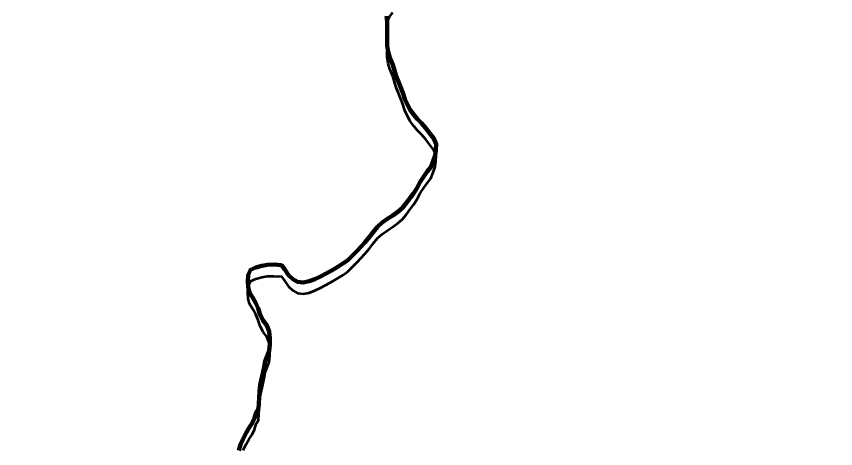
# Model space of a CAD drawing. Extents: x -1643653 to 4543381, y 1624270 to 13878484.
# Drawn here: x 738308 to 740190, y 8965537 to 8966529 of the extents above; entities that cross this region are included whole.
import ezdxf

# ---------------------------------------------------------------- set-up
doc = ezdxf.new("R2010")
doc.units = 0
doc.header["$LTSCALE"] = 200
for name, color, linetype, lineweight in [('24', 7, 'Continuous', 25), ('53', 7, 'Continuous', 106), ('59', 7, 'Continuous', 53), ('60', 7, 'Continuous', 13), ('9', 7, 'Continuous', 90)]:
    doc.layers.add(name, color=color, linetype=linetype, lineweight=lineweight)

msp = doc.modelspace()

# ---------------------------------------------------------------- linework, layer by layer
at = {"layer": '24', "lineweight": 53}
for points in [[(739158.1, 8966530), (739159.4, 8966517.4), (739159.7, 8966501.9), (739159.6, 8966488.5), (739159.6, 8966475.8), (739159.8, 8966461.7), (739161.8, 8966447.6), (739165.8, 8966434.4), (739172.5, 8966418), (739176.8, 8966405.2), (739180.7, 8966392.1), (739185.8, 8966379.3), (739190.3, 8966367.7), (739195.8, 8966353.6), (739200.5, 8966339.5), (739206, 8966326.4), (739212.5, 8966314.9)], [(739212.5, 8966314.9), (739221.2, 8966303.3), (739229.4, 8966293.7), (739238.7, 8966284), (739248.2, 8966272.7), (739257.8, 8966260.7), (739267.2, 8966248.6), (739271.9, 8966236.2), (739271.7, 8966223.1), (739269.6, 8966210.1), (739265.5, 8966197.1), (739259.7, 8966183.4), (739251.7, 8966172.8), (739243.5, 8966161.9), (739235.5, 8966149.4), (739228.5, 8966135.9), (739219.9, 8966122.7), (739212.2, 8966112.6), (739203.3, 8966100.1), (739194.2, 8966089), (739184.2, 8966080.5), (739173, 8966072.4), (739161.1, 8966064.8), (739147.8, 8966055.7), (739137.4, 8966046.1), (739127.2, 8966033.7), (739118.7, 8966022.8), (739108.3, 8966010.4), (739099.8, 8966000.7), (739090.7, 8965990.6), (739081.8, 8965981.7), (739068.4, 8965968.8), (739057.5, 8965961.5), (739046.3, 8965954.5), (739034.9, 8965947), (739019.6, 8965939.2), (739005.3, 8965931.5)], [(739005.3, 8965931.5), (738993.5, 8965925.7), (738980.6, 8965921), (738966.6, 8965918), (738953.9, 8965919.7), (738942.8, 8965926.2), (738932.8, 8965935.4), (738924.7, 8965947.7), (738916.9, 8965957.7), (738899.6, 8965959.3), (738885.1, 8965958.9), (738871.5, 8965956.5), (738857.8, 8965952.8), (738845.7, 8965947.2), (738840.1, 8965935.1), (738840, 8965921.4), (738840.2, 8965908), (738843.6, 8965895.1), (738851.5, 8965882.9), (738858, 8965870.6), (738863, 8965858.1), (738868.1, 8965843.9), (738874.6, 8965831.2), (738882.9, 8965819.4), (738888.6, 8965805.6), (738890.4, 8965789.8), (738890.2, 8965775.9), (738888.7, 8965761.5), (738884.4, 8965749.3), (738879.3, 8965737.4), (738877.1, 8965724.5), (738874.1, 8965709.8), (738870.9, 8965696.6), (738868, 8965682.8), (738866.3, 8965667.7), (738865.5, 8965653.5), (738863.8, 8965629.1), (738863.8, 8965628.4), (738858.8, 8965619.8), (738855, 8965606.6), (738849.3, 8965594.9), (738841.6, 8965583.7), (738835.7, 8965572.7), (738829.1, 8965559.3), (738822.9, 8965546.1), (738818.7, 8965532.6)]]:
    msp.add_lwpolyline(points, dxfattribs=at)
at = {"layer": '53'}
for points in [[(739158.1, 8966530), (739159.4, 8966517.4), (739159.7, 8966501.9), (739159.6, 8966488.5), (739159.6, 8966475.8), (739159.8, 8966461.7), (739161.8, 8966447.6), (739165.8, 8966434.4), (739172.5, 8966418), (739176.8, 8966405.2), (739180.7, 8966392.1), (739185.8, 8966379.3), (739190.3, 8966367.7), (739195.8, 8966353.6), (739200.5, 8966339.5), (739206, 8966326.4), (739212.5, 8966314.9)], [(739212.5, 8966314.9), (739221.2, 8966303.3), (739229.4, 8966293.7), (739238.7, 8966284), (739248.2, 8966272.7), (739257.8, 8966260.7), (739267.2, 8966248.6), (739271.9, 8966236.2), (739271.7, 8966223.1), (739269.6, 8966210.1), (739265.5, 8966197.1), (739259.7, 8966183.4), (739251.7, 8966172.8), (739243.5, 8966161.9), (739235.5, 8966149.4), (739228.5, 8966135.9), (739219.9, 8966122.7), (739212.2, 8966112.6), (739203.3, 8966100.1), (739194.2, 8966089), (739184.2, 8966080.5), (739173, 8966072.4), (739161.1, 8966064.8), (739147.8, 8966055.7), (739137.4, 8966046.1), (739127.2, 8966033.7), (739118.7, 8966022.8), (739108.3, 8966010.4), (739099.8, 8966000.7), (739090.7, 8965990.6), (739081.8, 8965981.7), (739068.4, 8965968.8), (739057.5, 8965961.5), (739046.3, 8965954.5), (739034.9, 8965947), (739019.6, 8965939.2), (739005.3, 8965931.5)], [(739005.3, 8965931.5), (738993.5, 8965925.7), (738980.6, 8965921), (738966.6, 8965918), (738953.9, 8965919.7), (738942.8, 8965926.2), (738932.8, 8965935.4), (738924.7, 8965947.7), (738916.9, 8965957.7), (738899.6, 8965959.3), (738885.1, 8965958.9), (738871.5, 8965956.5), (738857.8, 8965952.8), (738845.7, 8965947.2), (738840.1, 8965935.1), (738840, 8965921.4), (738840.2, 8965908), (738843.6, 8965895.1), (738851.5, 8965882.9), (738858, 8965870.6), (738863, 8965858.1), (738868.1, 8965843.9), (738874.6, 8965831.2), (738882.9, 8965819.4), (738888.6, 8965805.6), (738890.4, 8965789.8), (738890.2, 8965775.9), (738888.7, 8965761.5), (738884.4, 8965749.3), (738879.3, 8965737.4), (738877.1, 8965724.5), (738874.1, 8965709.8), (738870.9, 8965696.6), (738868, 8965682.8), (738866.3, 8965667.7), (738865.5, 8965653.5), (738863.8, 8965629.1), (738863.8, 8965628.4), (738858.8, 8965619.8), (738855, 8965606.6), (738849.3, 8965594.9), (738841.6, 8965583.7), (738835.7, 8965572.7), (738829.1, 8965559.3), (738822.9, 8965546.1), (738818.7, 8965532.6)]]:
    msp.add_lwpolyline(points, dxfattribs=at)
at = {"layer": '59'}
for points in [[(739212.5, 8966288.7), (739206, 8966300.3), (739200.5, 8966313.3), (739195.8, 8966327.4), (739190.3, 8966341.5), (739185.8, 8966353.2), (739180.7, 8966366), (739176.8, 8966379), (739172.5, 8966391.8), (739165.8, 8966408.2), (739161.8, 8966421.5), (739159.8, 8966435.6), (739159.6, 8966449.6), (739159.6, 8966462.3), (739159.7, 8966475.8), (739159.4, 8966491.2), (739158.1, 8966503.8), (739158.5, 8966516.8), (739164.8, 8966528.2), (739172.9, 8966538)], [(739158.1, 8966530), (739159.4, 8966517.4), (739159.7, 8966501.9), (739159.6, 8966488.5), (739159.6, 8966475.8), (739159.8, 8966461.7), (739161.8, 8966447.6), (739165.8, 8966434.4), (739172.5, 8966418), (739176.8, 8966405.2), (739180.7, 8966392.1), (739185.8, 8966379.3), (739190.3, 8966367.7), (739195.8, 8966353.6), (739200.5, 8966339.5), (739206, 8966326.4), (739212.5, 8966314.9)], [(739212.5, 8966314.9), (739221.2, 8966303.3), (739229.4, 8966293.7), (739238.7, 8966284), (739248.2, 8966272.7), (739257.8, 8966260.7), (739267.2, 8966248.6), (739271.9, 8966236.2), (739271.7, 8966223.1), (739269.6, 8966210.1), (739265.5, 8966197.1), (739259.7, 8966183.4), (739251.7, 8966172.8), (739243.5, 8966161.9), (739235.5, 8966149.4), (739228.5, 8966135.9), (739219.9, 8966122.7), (739212.2, 8966112.6), (739203.3, 8966100.1), (739194.2, 8966089), (739184.2, 8966080.5), (739173, 8966072.4), (739161.1, 8966064.8), (739147.8, 8966055.7), (739137.4, 8966046.1), (739127.2, 8966033.7), (739118.7, 8966022.8), (739108.3, 8966010.4), (739099.8, 8966000.7), (739090.7, 8965990.6), (739081.8, 8965981.7), (739068.4, 8965968.8), (739057.5, 8965961.5), (739046.3, 8965954.5), (739034.9, 8965947), (739019.6, 8965939.2), (739005.3, 8965931.5)], [(739005.3, 8965905.3), (739019.6, 8965913.1), (739034.9, 8965920.9), (739046.3, 8965928.3), (739057.5, 8965935.3), (739068.4, 8965942.6), (739081.8, 8965955.5), (739090.7, 8965964.5), (739099.8, 8965974.6), (739108.3, 8965984.2), (739118.7, 8965996.6), (739127.2, 8966007.6), (739137.4, 8966020), (739147.8, 8966029.5), (739161.1, 8966038.7), (739173, 8966046.2), (739184.2, 8966054.4), (739194.2, 8966062.9), (739203.3, 8966073.9), (739212.2, 8966086.4), (739219.9, 8966096.5), (739228.5, 8966109.8), (739235.5, 8966123.2), (739243.5, 8966135.8), (739251.7, 8966146.7), (739259.7, 8966157.2), (739265.5, 8966170.9), (739269.6, 8966184), (739271.7, 8966197), (739271.9, 8966210), (739267.2, 8966222.5), (739257.8, 8966234.5), (739248.2, 8966246.5), (739238.7, 8966257.8), (739229.4, 8966267.6), (739221.2, 8966277.2), (739212.5, 8966288.7)], [(739005.3, 8965931.5), (738993.5, 8965925.7), (738980.6, 8965921), (738966.6, 8965918), (738953.9, 8965919.7), (738942.8, 8965926.2), (738932.8, 8965935.4), (738924.7, 8965947.7), (738916.9, 8965957.7), (738899.6, 8965959.3), (738885.1, 8965958.9), (738871.5, 8965956.5), (738857.8, 8965952.8), (738845.7, 8965947.2), (738840.1, 8965935.1), (738840, 8965921.4), (738840.2, 8965908), (738843.6, 8965895.1), (738851.5, 8965882.9), (738858, 8965870.6), (738863, 8965858.1), (738868.1, 8965843.9), (738874.6, 8965831.2), (738882.9, 8965819.4), (738888.6, 8965805.6), (738890.4, 8965789.8), (738890.2, 8965775.9), (738888.7, 8965761.5), (738884.4, 8965749.3), (738879.3, 8965737.4), (738877.1, 8965724.5), (738874.1, 8965709.8), (738870.9, 8965696.6), (738868, 8965682.8), (738866.3, 8965667.7), (738865.5, 8965653.5), (738863.8, 8965629.1), (738863.8, 8965628.4), (738858.8, 8965619.8), (738855, 8965606.6), (738849.3, 8965594.9), (738841.6, 8965583.7), (738835.7, 8965572.7), (738829.1, 8965559.3), (738822.9, 8965546.1), (738818.7, 8965532.6)], [(738829.1, 8965533.1), (738835.7, 8965546.5), (738841.6, 8965557.5), (738849.3, 8965568.8), (738855, 8965580.4), (738858.8, 8965593.6), (738863.8, 8965602.2), (738863.8, 8965602.9), (738865.5, 8965627.3), (738866.3, 8965641.5), (738868, 8965656.6), (738870.9, 8965670.4), (738874.1, 8965683.7), (738877.1, 8965698.3), (738879.3, 8965711.2), (738884.4, 8965723.2), (738888.7, 8965735.4), (738890.2, 8965749.8), (738890.4, 8965763.6), (738888.6, 8965779.4), (738882.9, 8965793.3), (738874.6, 8965805.1), (738868.1, 8965817.8), (738863, 8965832), (738858, 8965844.4), (738851.5, 8965856.8), (738843.6, 8965868.9), (738840.2, 8965881.8), (738840, 8965895.2), (738840.1, 8965908.9), (738845.7, 8965921), (738857.8, 8965926.6), (738871.5, 8965930.4), (738885.1, 8965932.7), (738899.6, 8965933.1), (738916.9, 8965931.6), (738924.7, 8965921.5), (738932.8, 8965909.3), (738942.8, 8965900), (738953.9, 8965893.5), (738966.6, 8965891.8), (738980.6, 8965894.8), (738993.5, 8965899.6), (739005.3, 8965905.3)]]:
    msp.add_lwpolyline(points, dxfattribs=at)
for points in [[(738852.4, 8967397.8), (738119.2, 8967456.1), (736819.8, 8967385.2), (735978.7, 8967299.6), (734932.4, 8966935.1), (733681.7, 8966482.5), (732152.4, 8966285.3), (730470.8, 8966190.5), (727806.8, 8965794.5), (726426, 8965189.7), (726351.8, 8965240.9), (726326.3, 8965228.3)], [(743879.1, 8965604.4), (743559.1, 8965590.5), (743000.3, 8965872.6), (741413.3, 8966731.2), (740701.8, 8967013.8), (739557.2, 8967298.3), (738862.3, 8967422.5)]]:
    msp.add_spline(points, degree=3, dxfattribs=at)
at = {"layer": '60', "lineweight": 25}
msp.add_spline([(814781, 9009175.5), (814787.2, 9009173.4), (814796.9, 9009173.4), (814799.4, 9009172.4), (814805.1, 9009174.5), (814805.6, 9009176.5), (814811.7, 9009179.5), (814811.7, 9009179.5), (814801.5, 9009181), (814790.7, 9009181.5), (814784.1, 9009183.1), (814777.4, 9009185.1), (814778.4, 9009175.5)], degree=3, dxfattribs=at)
at = {"layer": '9'}
for points in [[(739158.1, 8966530), (739159.4, 8966517.4), (739159.7, 8966501.9), (739159.6, 8966488.5), (739159.6, 8966475.8), (739159.8, 8966461.7), (739161.8, 8966447.6), (739165.8, 8966434.4), (739172.5, 8966418), (739176.8, 8966405.2), (739180.7, 8966392.1), (739185.8, 8966379.3), (739190.3, 8966367.7), (739195.8, 8966353.6), (739200.5, 8966339.5), (739206, 8966326.4), (739212.5, 8966314.9)], [(739212.5, 8966314.9), (739221.2, 8966303.3), (739229.4, 8966293.7), (739238.7, 8966284), (739248.2, 8966272.7), (739257.8, 8966260.7), (739267.2, 8966248.6), (739271.9, 8966236.2), (739271.7, 8966223.1), (739269.6, 8966210.1), (739265.5, 8966197.1), (739259.7, 8966183.4), (739251.7, 8966172.8), (739243.5, 8966161.9), (739235.5, 8966149.4), (739228.5, 8966135.9), (739219.9, 8966122.7), (739212.2, 8966112.6), (739203.3, 8966100.1), (739194.2, 8966089), (739184.2, 8966080.5), (739173, 8966072.4), (739161.1, 8966064.8), (739147.8, 8966055.7), (739137.4, 8966046.1), (739127.2, 8966033.7), (739118.7, 8966022.8), (739108.3, 8966010.4), (739099.8, 8966000.7), (739090.7, 8965990.6), (739081.8, 8965981.7), (739068.4, 8965968.8), (739057.5, 8965961.5), (739046.3, 8965954.5), (739034.9, 8965947), (739019.6, 8965939.2), (739005.3, 8965931.5)], [(739005.3, 8965931.5), (738993.5, 8965925.7), (738980.6, 8965921), (738966.6, 8965918), (738953.9, 8965919.7), (738942.8, 8965926.2), (738932.8, 8965935.4), (738924.7, 8965947.7), (738916.9, 8965957.7), (738899.6, 8965959.3), (738885.1, 8965958.9), (738871.5, 8965956.5), (738857.8, 8965952.8), (738845.7, 8965947.2), (738840.1, 8965935.1), (738840, 8965921.4), (738840.2, 8965908), (738843.6, 8965895.1), (738851.5, 8965882.9), (738858, 8965870.6), (738863, 8965858.1), (738868.1, 8965843.9), (738874.6, 8965831.2), (738882.9, 8965819.4), (738888.6, 8965805.6), (738890.4, 8965789.8), (738890.2, 8965775.9), (738888.7, 8965761.5), (738884.4, 8965749.3), (738879.3, 8965737.4), (738877.1, 8965724.5), (738874.1, 8965709.8), (738870.9, 8965696.6), (738868, 8965682.8), (738866.3, 8965667.7), (738865.5, 8965653.5), (738863.8, 8965629.1), (738863.8, 8965628.4), (738858.8, 8965619.8), (738855, 8965606.6), (738849.3, 8965594.9), (738841.6, 8965583.7), (738835.7, 8965572.7), (738829.1, 8965559.3), (738822.9, 8965546.1), (738818.7, 8965532.6)]]:
    msp.add_lwpolyline(points, dxfattribs=at)

doc.saveas('drawing.dxf')
